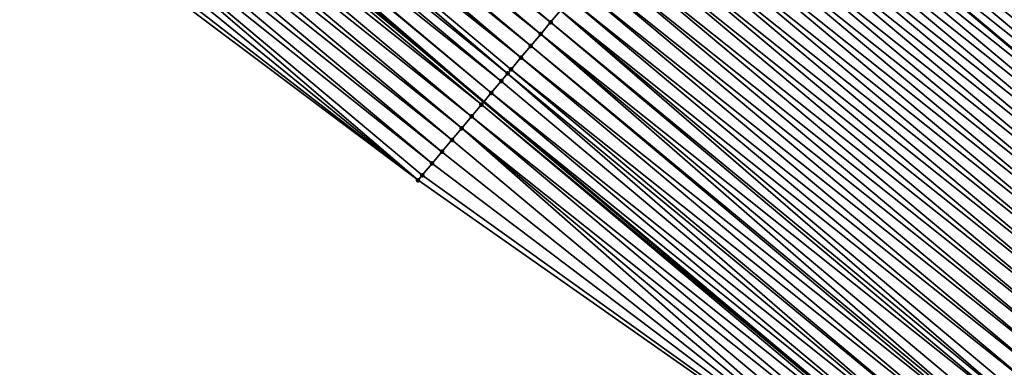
# Model space of a CAD drawing. Header units: feet. Extents: x 2007189 to 2022806, y 818621 to 837694.
# Tile 350 of 656: x 2015954 to 2015986, y 819775 to 819786. Entities that reach past the tile are written whole.
import ezdxf

# ---------------------------------------------------------------- set-up
doc = ezdxf.new("R2010")
doc.units = ezdxf.units.FT
doc.header["$MEASUREMENT"] = 0
for name, color, linetype, lineweight in [('EP_Travel Lane', 172, 'Continuous', 53), ('Road Shots', 141, 'Continuous', 100), ('Road X-Section', 40, 'Continuous', 13), ('STRIPING', 60, 'Continuous', 53)]:
    doc.layers.add(name, color=color, linetype=linetype, lineweight=lineweight)
doc.layers.add('I-77-MM17-21_SB-Surface-Border', color=7, linetype='Continuous')
doc.layers.add('I-77-MM17-21_SB-Surface-TIN', color=7, linetype='Continuous')

msp = doc.modelspace()

# ---------------------------------------------------------------- linework, layer by layer
at = {"layer": 'EP_Travel Lane'}
msp.add_polyline3d([(2015800.165099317, 819925.0043269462, 258.8524753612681), (2015815.482357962, 819912.1469753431, 259.1176857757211), (2015830.799563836, 819899.2896680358, 259.3884233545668), (2015846.116936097, 819886.4322210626, 259.6417567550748), (2015861.434210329, 819873.5748563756, 259.9053420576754), (2015876.75175892, 819860.7172613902, 260.1402323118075), (2015892.069391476, 819847.8595959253, 260.3663480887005), (2015907.386924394, 819835.0020140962, 260.602878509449), (2015922.704471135, 819822.1444206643, 260.8379663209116), (2015938.024497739, 819809.2861341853, 261.0694620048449), (2015953.344816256, 819796.4321475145, 261.3202908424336), (2015968.665317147, 819783.57800783, 261.5515924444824), (2015983.985707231, 819770.7239611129, 261.7947651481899), (2015999.306078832, 819757.8699299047, 262.0399094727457), (2016014.626060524, 819745.0162258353, 262.3268209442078), (2016029.946579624, 819732.1620708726, 262.5561737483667)], dxfattribs=at)
at = {"layer": 'I-77-MM17-21_SB-Surface-Border', "color": 3, "linetype": 'Continuous', "lineweight": -3}
msp.add_polyline3d([(2016029.865235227, 819732.0650542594, 262.5527761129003), (2016014.556799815, 819744.9336030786, 262.322982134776), (2015997.529194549, 819755.7494365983, 261.8989412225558), (2015982.966599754, 819769.508006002, 261.7257596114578), (2015966.527341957, 819781.0269436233, 261.4002659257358), (2015950.512199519, 819793.0521301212, 261.1147115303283), (2015934.53816178, 819805.1264654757, 260.8374607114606), (2015918.980778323, 819817.7036647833, 260.5992700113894), (2015903.779379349, 819830.7000656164, 260.3867325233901), (2015888.140646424, 819843.174462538, 260.1228080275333), (2015872.823051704, 819856.0320962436, 259.8927330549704), (2015857.55252333, 819868.9453029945, 259.6370129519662), (2015842.651357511, 819882.2992977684, 259.4203207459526), (2015827.433317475, 819895.2748608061, 259.1556216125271), (2015813.555729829, 819909.8493931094, 258.9968771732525), (2015798.68711123, 819923.2419134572, 258.76738464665)], dxfattribs=at)
at = {"layer": 'I-77-MM17-21_SB-Surface-TIN', "color": 128, "linetype": 'Continuous', "lineweight": -3}
for points in [[(2015970.840680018, 819786.1722968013, 261.632428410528), (2015955.520295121, 819799.0263384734, 261.3886670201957), (2015955.198986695, 819798.6432446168, 261.381545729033)], [(2015970.840680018, 819786.1722968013, 261.632428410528), (2015971.16197114, 819786.5554051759, 261.6414029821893), (2015955.520295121, 819799.0263384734, 261.3886670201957)], [(2015970.519390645, 819785.7891869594, 261.6232665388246), (2015955.198986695, 819798.6432446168, 261.381545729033), (2015954.877681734, 819798.2601478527, 261.3740532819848)], [(2015970.519390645, 819785.7891869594, 261.6232665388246), (2015970.840680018, 819786.1722968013, 261.632428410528), (2015955.198986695, 819798.6432446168, 261.381545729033)], [(2015996.763806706, 819785.9607184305, 262.1579128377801), (2015981.44340168, 819798.8147769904, 261.9163117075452), (2015981.122100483, 819798.4316770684, 261.9084161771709)], [(2015996.763806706, 819785.9607184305, 262.1579128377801), (2015997.085105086, 819786.3438207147, 262.1661097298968), (2015981.44340168, 819798.8147769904, 261.9163117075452)], [(2015996.442502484, 819785.577621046, 262.1503414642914), (2015981.122100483, 819798.4316770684, 261.9084161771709), (2015980.800802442, 819798.0485744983, 261.9001826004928)], [(2015996.442502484, 819785.577621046, 262.1503414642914), (2015996.763806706, 819785.9607184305, 262.1579128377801), (2015981.122100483, 819798.4316770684, 261.9084161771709)], [(2015970.198101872, 819785.4060766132, 261.614040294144), (2015954.877681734, 819798.2601478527, 261.3740532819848), (2015954.634637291, 819797.9703519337, 261.3678397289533)], [(2015970.198101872, 819785.4060766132, 261.614040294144), (2015970.519390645, 819785.7891869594, 261.6232665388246), (2015954.877681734, 819798.2601478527, 261.3740532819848)], [(2015996.121196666, 819785.1945250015, 262.1429411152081), (2015980.800802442, 819798.0485744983, 261.9001826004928), (2015980.479510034, 819797.6654672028, 261.8913457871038)], [(2015996.121196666, 819785.1945250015, 262.1429411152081), (2015996.442502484, 819785.577621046, 262.1503414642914), (2015980.800802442, 819798.0485744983, 261.9001826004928)], [(2015969.876816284, 819785.0229635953, 261.6044729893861), (2015954.556385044, 819797.8770441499, 261.3656750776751), (2015954.235096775, 819797.4939333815, 261.3563948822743)], [(2015969.876816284, 819785.0229635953, 261.6044729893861), (2015954.634637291, 819797.9703519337, 261.3678397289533), (2015954.556385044, 819797.8770441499, 261.3656750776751)], [(2015969.876816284, 819785.0229635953, 261.6044729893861), (2015970.198101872, 819785.4060766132, 261.614040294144), (2015954.634637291, 819797.9703519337, 261.3678397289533)], [(2015995.799897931, 819784.8114230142, 262.1347821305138), (2015980.479510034, 819797.6654672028, 261.8913457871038), (2015980.158224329, 819797.2823542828, 261.8817909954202)], [(2015995.799897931, 819784.8114230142, 262.1347821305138), (2015996.121196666, 819785.1945250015, 262.1429411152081), (2015980.479510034, 819797.6654672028, 261.8913457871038)], [(2015969.444645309, 819784.5075735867, 261.5888040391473), (2015954.235096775, 819797.4939333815, 261.3563948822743), (2015953.913825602, 819797.110808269, 261.3452835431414)], [(2015969.444645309, 819784.5075735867, 261.5888040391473), (2015969.55554758, 819784.6398364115, 261.5930972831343), (2015954.235096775, 819797.4939333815, 261.3563948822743)], [(2015969.55554758, 819784.6398364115, 261.5930972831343), (2015969.876816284, 819785.0229635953, 261.6044729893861), (2015954.235096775, 819797.4939333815, 261.3563948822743)], [(2015969.234294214, 819784.2566963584, 261.5800787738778), (2015953.913825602, 819797.110808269, 261.3452835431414), (2015953.592570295, 819796.7276698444, 261.3324728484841)], [(2015969.234294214, 819784.2566963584, 261.5800787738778), (2015969.444645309, 819784.5075735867, 261.5888040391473), (2015953.913825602, 819797.110808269, 261.3452835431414)], [(2015995.478599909, 819784.4283204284, 262.1265467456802), (2015980.158224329, 819797.2823542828, 261.8817909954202), (2015979.836940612, 819796.8992396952, 261.8720232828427)], [(2015995.478599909, 819784.4283204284, 262.1265467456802), (2015995.799897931, 819784.8114230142, 262.1347821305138), (2015980.158224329, 819797.2823542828, 261.8817909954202)], [(2015968.913058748, 819783.873541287, 261.5651430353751), (2015953.592570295, 819796.7276698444, 261.3324728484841), (2015953.537112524, 819796.6615246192, 261.3300148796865)], [(2015968.913058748, 819783.873541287, 261.5651430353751), (2015969.234294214, 819784.2566963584, 261.5800787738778), (2015953.592570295, 819796.7276698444, 261.3324728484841)], [(2015995.157304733, 819784.045215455, 262.1180066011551), (2015979.836940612, 819796.8992396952, 261.8720232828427), (2015979.515656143, 819796.5161257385, 261.8623361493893)], [(2015995.157304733, 819784.045215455, 262.1180066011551), (2015995.478599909, 819784.4283204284, 262.1265467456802), (2015979.836940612, 819796.8992396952, 261.8720232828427)], [(2015953.271343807, 819796.3445072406, 261.3165754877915), (2015968.665317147, 819783.57800783, 261.5515924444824), (2015953.344816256, 819796.4321475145, 261.3202908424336)], [(2015953.537112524, 819796.6615246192, 261.3300148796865), (2015953.344816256, 819796.4321475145, 261.3202908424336), (2015968.665317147, 819783.57800783, 261.5515924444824)], [(2015968.913058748, 819783.873541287, 261.5651430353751), (2015953.537112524, 819796.6615246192, 261.3300148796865), (2015968.665317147, 819783.57800783, 261.5515924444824)], [(2015994.836011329, 819783.6621089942, 262.1092765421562), (2015979.515656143, 819796.5161257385, 261.8623361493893), (2015979.194367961, 819796.1330148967, 261.8530466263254)], [(2015994.836011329, 819783.6621089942, 262.1092765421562), (2015995.157304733, 819784.045215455, 262.1180066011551), (2015979.515656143, 819796.5161257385, 261.8623361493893)], [(2015968.591847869, 819783.4903655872, 261.5475739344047), (2015953.271343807, 819796.3445072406, 261.3165754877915), (2015952.950142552, 819795.9613234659, 261.297975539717)], [(2015968.591847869, 819783.4903655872, 261.5475739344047), (2015968.665317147, 819783.57800783, 261.5515924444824), (2015953.271343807, 819796.3445072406, 261.3165754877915)], [(2015994.514714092, 819783.2790057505, 262.1009571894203), (2015979.194367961, 819796.1330148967, 261.8530466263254), (2015978.87308325, 819795.7499011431, 261.8433854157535)], [(2015994.514714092, 819783.2790057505, 262.1009571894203), (2015994.836011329, 819783.6621089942, 262.1092765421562), (2015979.194367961, 819796.1330148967, 261.8530466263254)], [(2015968.27065296, 819783.1071764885, 261.5282943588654), (2015952.950142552, 819795.9613234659, 261.297975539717), (2015952.628984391, 819795.5781035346, 261.2747599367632)], [(2015968.27065296, 819783.1071764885, 261.5282943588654), (2015968.591847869, 819783.4903655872, 261.5475739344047), (2015952.950142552, 819795.9613234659, 261.297975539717)], [(2015994.193419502, 819782.8959002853, 262.0923542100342), (2015978.87308325, 819795.7499011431, 261.8433854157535), (2015978.551798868, 819795.3667871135, 261.8336889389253)], [(2015994.193419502, 819782.8959002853, 262.0923542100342), (2015994.514714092, 819783.2790057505, 262.1009571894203), (2015978.87308325, 819795.7499011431, 261.8433854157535)], [(2015967.949476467, 819782.723971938, 261.5070422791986), (2015952.628984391, 819795.5781035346, 261.2747599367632), (2015952.307849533, 819795.1948640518, 261.2490484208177)], [(2015967.949476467, 819782.723971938, 261.5070422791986), (2015968.27065296, 819783.1071764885, 261.5282943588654), (2015952.628984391, 819795.5781035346, 261.2747599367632)], [(2015967.628316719, 819782.3407533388, 261.4839967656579), (2015952.307849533, 819795.1948640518, 261.2490484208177), (2015951.986724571, 819794.8116162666, 261.2222770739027)], [(2015967.628316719, 819782.3407533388, 261.4839967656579), (2015967.949476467, 819782.723971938, 261.5070422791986), (2015952.307849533, 819795.1948640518, 261.2490484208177)], [(2015993.872125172, 819782.5127946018, 262.0837233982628), (2015978.551798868, 819795.3667871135, 261.8336889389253), (2015978.230515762, 819794.9836720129, 261.8238557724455)], [(2015993.872125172, 819782.5127946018, 262.0837233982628), (2015994.193419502, 819782.8959002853, 262.0923542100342), (2015978.551798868, 819795.3667871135, 261.8336889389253)], [(2015967.30716826, 819781.9575252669, 261.4597420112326), (2015951.986724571, 819794.8116162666, 261.2222770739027), (2015951.665594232, 819794.428372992, 261.1960815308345)], [(2015967.30716826, 819781.9575252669, 261.4597420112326), (2015967.628316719, 819782.3407533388, 261.4839967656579), (2015951.986724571, 819794.8116162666, 261.2222770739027)], [(2015993.550832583, 819782.1296874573, 262.074906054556), (2015978.230515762, 819794.9836720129, 261.8238557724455), (2015977.909228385, 819794.6005604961, 261.8144800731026)], [(2015993.550832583, 819782.1296874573, 262.074906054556), (2015993.872125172, 819782.5127946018, 262.0837233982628), (2015978.230515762, 819794.9836720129, 261.8238557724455)], [(2015993.229545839, 819781.7465754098, 262.0654628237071), (2015977.909228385, 819794.6005604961, 261.8144800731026), (2015977.587943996, 819794.2174464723, 261.8047843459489)], [(2015993.229545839, 819781.7465754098, 262.0654628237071), (2015993.550832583, 819782.1296874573, 262.074906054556), (2015977.909228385, 819794.6005604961, 261.8144800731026)], [(2015966.986022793, 819781.5742946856, 261.4351668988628), (2015951.665594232, 819794.428372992, 261.1960815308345), (2015951.344448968, 819794.0451422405, 261.1714846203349)], [(2015966.986022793, 819781.5742946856, 261.4351668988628), (2015967.30716826, 819781.9575252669, 261.4597420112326), (2015951.665594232, 819794.428372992, 261.1960815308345)], [(2015992.908259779, 819781.363462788, 262.0559462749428), (2015977.587943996, 819794.2174464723, 261.8047843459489), (2015977.266661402, 819793.8343309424, 261.7948963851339)], [(2015992.908259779, 819781.363462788, 262.0559462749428), (2015993.229545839, 819781.7465754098, 262.0654628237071), (2015977.587943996, 819794.2174464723, 261.8047843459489)], [(2015966.527341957, 819781.0269436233, 261.4002659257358), (2015951.344448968, 819794.0451422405, 261.1714846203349), (2015951.023289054, 819793.6619237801, 261.1484567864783)], [(2015966.527341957, 819781.0269436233, 261.4002659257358), (2015966.664876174, 819781.1910650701, 261.4107150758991), (2015951.344448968, 819794.0451422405, 261.1714846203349)], [(2015966.664876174, 819781.1910650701, 261.4107150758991), (2015966.986022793, 819781.5742946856, 261.4351668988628), (2015951.344448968, 819794.0451422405, 261.1714846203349)], [(2015992.586972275, 819780.9803513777, 262.0465843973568), (2015977.266661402, 819793.8343309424, 261.7948963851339), (2015976.945381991, 819793.4512127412, 261.7846673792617)], [(2015992.586972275, 819780.9803513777, 262.0465843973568), (2015992.908259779, 819781.363462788, 262.0559462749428), (2015977.266661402, 819793.8343309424, 261.7948963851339)], [(2015966.527341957, 819781.0269436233, 261.4002659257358), (2015951.023289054, 819793.6619237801, 261.1484567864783), (2015950.702114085, 819793.2787179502, 261.1270413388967)], [(2015966.527341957, 819781.0269436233, 261.4002659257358), (2015950.702114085, 819793.2787179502, 261.1270413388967), (2015950.512199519, 819793.0521301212, 261.1147115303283)], [(2015992.26568364, 819780.5972409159, 262.0373435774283), (2015976.945381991, 819793.4512127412, 261.7846673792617), (2015976.624096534, 819793.0680993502, 261.7750721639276)], [(2015992.26568364, 819780.5972409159, 262.0373435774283), (2015992.586972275, 819780.9803513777, 262.0465843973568), (2015976.945381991, 819793.4512127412, 261.7846673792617)], [(2015976.302807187, 819792.6849897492, 261.7659213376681), (2015991.944395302, 819780.2141299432, 262.0280571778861), (2015976.624096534, 819793.0680993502, 261.7750721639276)], [(2015992.26568364, 819780.5972409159, 262.0373435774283), (2015976.624096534, 819793.0680993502, 261.7750721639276), (2015991.944395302, 819780.2141299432, 262.0280571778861)], [(2015991.623105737, 819779.8310205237, 262.0189297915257), (2015976.302807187, 819792.6849897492, 261.7659213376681), (2015975.981509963, 819792.301886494, 261.7576003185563)], [(2015991.623105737, 819779.8310205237, 262.0189297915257), (2015991.944395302, 819780.2141299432, 262.0280571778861), (2015976.302807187, 819792.6849897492, 261.7659213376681)], [(2015991.301814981, 819779.4479118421, 262.0099162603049), (2015975.981509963, 819792.301886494, 261.7576003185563), (2015975.660207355, 819791.9187877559, 261.7498559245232)], [(2015991.301814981, 819779.4479118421, 262.0099162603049), (2015991.623105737, 819779.8310205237, 262.0189297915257), (2015975.981509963, 819792.301886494, 261.7576003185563)], [(2015990.980524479, 819779.064802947, 262.0008754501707), (2015975.660207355, 819791.9187877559, 261.7498559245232), (2015975.338902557, 819791.5356908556, 261.7423461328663)], [(2015990.980524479, 819779.064802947, 262.0008754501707), (2015991.301814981, 819779.4479118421, 262.0099162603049), (2015975.660207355, 819791.9187877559, 261.7498559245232)], [(2015990.659236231, 819778.681692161, 261.9915932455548), (2015975.338902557, 819791.5356908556, 261.7423461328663), (2015975.017595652, 819791.1525957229, 261.7350620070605)], [(2015990.659236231, 819778.681692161, 261.9915932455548), (2015990.980524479, 819779.064802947, 262.0008754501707), (2015975.338902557, 819791.5356908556, 261.7423461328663)], [(2015990.337940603, 819778.298587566, 261.983101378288), (2015975.017595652, 819791.1525957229, 261.7350620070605), (2015974.696291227, 819790.7694985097, 261.72751226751)], [(2015990.337940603, 819778.298587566, 261.983101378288), (2015990.659236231, 819778.681692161, 261.9915932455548), (2015975.017595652, 819791.1525957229, 261.7350620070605)], [(2015990.016638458, 819777.91548844, 261.9753076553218), (2015974.696291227, 819790.7694985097, 261.72751226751), (2015974.374989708, 819790.3863988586, 261.7196513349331)], [(2015990.016638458, 819777.91548844, 261.9753076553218), (2015990.337940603, 819778.298587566, 261.983101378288), (2015974.696291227, 819790.7694985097, 261.72751226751)], [(2015989.695332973, 819777.5323921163, 261.9678716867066), (2015974.374989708, 819790.3863988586, 261.7196513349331), (2015974.053690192, 819790.0032975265, 261.7115757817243)], [(2015989.695332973, 819777.5323921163, 261.9678716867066), (2015990.016638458, 819777.91548844, 261.9753076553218), (2015974.374989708, 819790.3863988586, 261.7196513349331)], [(2015989.374025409, 819777.1492975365, 261.9606583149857), (2015974.053690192, 819790.0032975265, 261.7115757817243), (2015973.732392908, 819789.6201943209, 261.703261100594)], [(2015989.374025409, 819777.1492975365, 261.9606583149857), (2015989.695332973, 819777.5323921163, 261.9678716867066), (2015974.053690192, 819790.0032975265, 261.7115757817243)], [(2015989.052715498, 819776.7662049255, 261.9536962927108), (2015973.732392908, 819789.6201943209, 261.703261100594), (2015973.411090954, 819789.2370950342, 261.6954466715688)], [(2015989.052715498, 819776.7662049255, 261.9536962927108), (2015989.374025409, 819777.1492975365, 261.9606583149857), (2015973.732392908, 819789.6201943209, 261.703261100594)], [(2015988.731411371, 819776.3831074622, 261.9461148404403), (2015973.411090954, 819789.2370950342, 261.6954466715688), (2015973.089786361, 819788.8539979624, 261.6879150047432)], [(2015988.731411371, 819776.3831074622, 261.9461148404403), (2015989.052715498, 819776.7662049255, 261.9536962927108), (2015973.411090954, 819789.2370950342, 261.6954466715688)], [(2015988.410109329, 819776.0000082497, 261.9383100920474), (2015973.089786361, 819788.8539979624, 261.6879150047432), (2015972.768479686, 819788.4709026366, 261.6806062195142)], [(2015988.410109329, 819776.0000082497, 261.9383100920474), (2015988.731411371, 819776.3831074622, 261.9461148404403), (2015973.089786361, 819788.8539979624, 261.6879150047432)], [(2015988.088804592, 819775.616911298, 261.9307939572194), (2015972.768479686, 819788.4709026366, 261.6806062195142), (2015972.447170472, 819788.0878094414, 261.6735694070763)], [(2015988.088804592, 819775.616911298, 261.9307939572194), (2015988.410109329, 819776.0000082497, 261.9383100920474), (2015972.768479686, 819788.4709026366, 261.6806062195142)], [(2015987.767497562, 819775.2338162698, 261.9235233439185), (2015972.447170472, 819788.0878094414, 261.6735694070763), (2015972.125865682, 819787.7047125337, 261.6660586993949)], [(2015987.767497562, 819775.2338162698, 261.9235233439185), (2015988.088804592, 819775.616911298, 261.9307939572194), (2015972.447170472, 819788.0878094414, 261.6735694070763)], [(2015987.446190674, 819774.8507211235, 261.9162376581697), (2015972.125865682, 819787.7047125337, 261.6660586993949), (2015971.804563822, 819787.3216131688, 261.6582342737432)], [(2015987.446190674, 819774.8507211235, 261.9162376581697), (2015987.767497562, 819775.2338162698, 261.9235233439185), (2015972.125865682, 819787.7047125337, 261.6660586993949)], [(2015987.124885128, 819774.4676248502, 261.9088081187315), (2015971.804563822, 819787.3216131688, 261.6582342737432), (2015971.483264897, 819786.9385113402, 261.6500953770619)], [(2015987.124885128, 819774.4676248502, 261.9088081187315), (2015987.446190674, 819774.8507211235, 261.9162376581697), (2015971.804563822, 819787.3216131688, 261.6582342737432)], [(2015986.803581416, 819774.0845270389, 261.901182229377), (2015971.483264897, 819786.9385113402, 261.6500953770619), (2015971.16197114, 819786.5554051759, 261.6414029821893)], [(2015986.803581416, 819774.0845270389, 261.901182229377), (2015987.124885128, 819774.4676248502, 261.9088081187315), (2015971.483264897, 819786.9385113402, 261.6500953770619)], [(2015986.28485489, 819773.4660256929, 261.8882499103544), (2015971.16197114, 819786.5554051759, 261.6414029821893), (2015970.840680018, 819786.1722968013, 261.632428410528)], [(2015986.28485489, 819773.4660256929, 261.8882499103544), (2015986.482279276, 819773.7014279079, 261.893387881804), (2015971.16197114, 819786.5554051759, 261.6414029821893)], [(2015986.482279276, 819773.7014279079, 261.893387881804), (2015986.803581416, 819774.0845270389, 261.901182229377), (2015971.16197114, 819786.5554051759, 261.6414029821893)], [(2015986.160985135, 819773.3183220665, 261.8847368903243), (2015970.840680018, 819786.1722968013, 261.632428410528), (2015970.519390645, 819785.7891869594, 261.6232665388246)], [(2015986.160985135, 819773.3183220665, 261.8847368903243), (2015986.28485489, 819773.4660256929, 261.8882499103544), (2015970.840680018, 819786.1722968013, 261.632428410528)], [(2015985.598596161, 819772.6476901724, 261.8670340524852), (2015970.519390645, 819785.7891869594, 261.6232665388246), (2015970.198101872, 819785.4060766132, 261.614040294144)], [(2015985.598596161, 819772.6476901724, 261.8670340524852), (2015985.839701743, 819772.9352072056, 261.8749345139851), (2015970.519390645, 819785.7891869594, 261.6232665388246)], [(2015985.839701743, 819772.9352072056, 261.8749345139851), (2015986.160985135, 819773.3183220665, 261.8847368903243), (2015970.519390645, 819785.7891869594, 261.6232665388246)], [(2015985.518426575, 819772.5520854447, 261.8642513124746), (2015970.198101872, 819785.4060766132, 261.614040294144), (2015969.876816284, 819785.0229635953, 261.6044729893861)], [(2015985.518426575, 819772.5520854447, 261.8642513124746), (2015985.598596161, 819772.6476901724, 261.8670340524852), (2015970.198101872, 819785.4060766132, 261.614040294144)], [(2015985.19716032, 819772.1689562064, 261.8526135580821), (2015969.876816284, 819785.0229635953, 261.6044729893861), (2015969.55554758, 819784.6398364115, 261.5930972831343)], [(2015985.19716032, 819772.1689562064, 261.8526135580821), (2015985.518426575, 819772.5520854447, 261.8642513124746), (2015969.876816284, 819785.0229635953, 261.6044729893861)], [(2015984.875903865, 819771.7858187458, 261.8399261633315), (2015969.55554758, 819784.6398364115, 261.5930972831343), (2015969.444645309, 819784.5075735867, 261.5888040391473)], [(2015984.875903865, 819771.7858187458, 261.8399261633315), (2015985.19716032, 819772.1689562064, 261.8526135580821), (2015969.55554758, 819784.6398364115, 261.5930972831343)], [(2015984.554661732, 819771.4026692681, 261.8257046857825), (2015969.234294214, 819784.2566963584, 261.5800787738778), (2015968.913058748, 819783.873541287, 261.5651430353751)], [(2015984.554661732, 819771.4026692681, 261.8257046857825), (2015969.444645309, 819784.5075735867, 261.5888040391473), (2015969.234294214, 819784.2566963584, 261.5800787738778)], [(2015984.554661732, 819771.4026692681, 261.8257046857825), (2015984.875903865, 819771.7858187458, 261.8399261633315), (2015969.444645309, 819784.5075735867, 261.5888040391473)], [(2015968.591847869, 819783.4903655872, 261.5475739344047), (2015983.985707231, 819770.7239611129, 261.7947651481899), (2015968.665317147, 819783.57800783, 261.5515924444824)], [(2015984.233440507, 819771.0195022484, 261.8092438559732), (2015968.913058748, 819783.873541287, 261.5651430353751), (2015968.665317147, 819783.57800783, 261.5515924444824)], [(2015984.233440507, 819771.0195022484, 261.8092438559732), (2015968.665317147, 819783.57800783, 261.5515924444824), (2015983.985707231, 819770.7239611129, 261.7947651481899)], [(2015984.233440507, 819771.0195022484, 261.8092438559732), (2015984.554661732, 819771.4026692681, 261.8257046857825), (2015968.913058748, 819783.873541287, 261.5651430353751)], [(2015983.912240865, 819770.6363171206, 261.790471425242), (2015968.591847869, 819783.4903655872, 261.5475739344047), (2015968.27065296, 819783.1071764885, 261.5282943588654)], [(2015983.912240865, 819770.6363171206, 261.790471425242), (2015983.985707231, 819770.7239611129, 261.7947651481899), (2015968.591847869, 819783.4903655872, 261.5475739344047)], [(2015983.591056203, 819770.2531194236, 261.7700944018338), (2015968.27065296, 819783.1071764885, 261.5282943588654), (2015967.949476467, 819782.723971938, 261.5070422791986)], [(2015983.591056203, 819770.2531194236, 261.7700944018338), (2015983.912240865, 819770.6363171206, 261.790471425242), (2015968.27065296, 819783.1071764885, 261.5282943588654)], [(2015982.966599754, 819769.508006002, 261.7257596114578), (2015967.949476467, 819782.723971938, 261.5070422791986), (2015967.628316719, 819782.3407533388, 261.4839967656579)], [(2015982.966599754, 819769.508006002, 261.7257596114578), (2015983.269887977, 819769.8699079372, 261.7479571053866), (2015967.949476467, 819782.723971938, 261.5070422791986)], [(2015983.269887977, 819769.8699079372, 261.7479571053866), (2015983.591056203, 819770.2531194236, 261.7700944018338), (2015967.949476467, 819782.723971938, 261.5070422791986)], [(2015982.966599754, 819769.508006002, 261.7257596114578), (2015967.628316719, 819782.3407533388, 261.4839967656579), (2015967.30716826, 819781.9575252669, 261.4597420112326)], [(2015982.966599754, 819769.508006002, 261.7257596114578), (2015967.30716826, 819781.9575252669, 261.4597420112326), (2015966.986022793, 819781.5742946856, 261.4351668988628)], [(2015982.966599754, 819769.508006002, 261.7257596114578), (2015966.986022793, 819781.5742946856, 261.4351668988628), (2015966.664876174, 819781.1910650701, 261.4107150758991)], [(2015982.966599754, 819769.508006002, 261.7257596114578), (2015966.664876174, 819781.1910650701, 261.4107150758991), (2015966.527341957, 819781.0269436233, 261.4002659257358)]]:
    msp.add_3dface(points, dxfattribs=at)
at = {"layer": 'Road Shots', "lineweight": 100}
for p in [(2015970.840680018, 819786.1722968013, 261.632428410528), (2015970.519390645, 819785.7891869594, 261.6232665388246), (2015970.198101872, 819785.4060766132, 261.614040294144), (2015969.876816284, 819785.0229635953, 261.6044729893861), (2015969.55554758, 819784.6398364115, 261.5930972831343), (2015969.234294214, 819784.2566963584, 261.5800787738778), (2015969.444645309, 819784.5075735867, 261.5888040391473), (2015968.913058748, 819783.873541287, 261.5651430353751), (2015968.591847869, 819783.4903655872, 261.5475739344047), (2015968.27065296, 819783.1071764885, 261.5282943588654), (2015967.949476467, 819782.723971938, 261.5070422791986), (2015967.628316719, 819782.3407533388, 261.4839967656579), (2015967.30716826, 819781.9575252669, 261.4597420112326), (2015966.986022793, 819781.5742946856, 261.4351668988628), (2015966.527341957, 819781.0269436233, 261.4002659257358), (2015966.664876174, 819781.1910650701, 261.4107150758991)]:
    msp.add_point(p, dxfattribs=at)
at = {"layer": 'Road X-Section', "extrusion": (0.7660192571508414, -0.6427020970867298, 0.01218655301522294), "elevation": 1017397.382115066, "flags": 128}
msp.add_lwpolyline([(1923806.039542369, -12137.53959901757), (1923805.539542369, -12137.52395522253), (1923805.039542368, -12137.50969038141), (1923804.539542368, -12137.49989882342), (1923804.039542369, -12137.49438015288), (1923803.763412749, -12137.49358896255), (1923803.539542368, -12137.49420226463), (1923803.039542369, -12137.49822501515), (1923802.539542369, -12137.50546490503), (1923802.524746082, -12137.50571718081), (1923802.039542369, -12137.51450874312), (1923801.539542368, -12137.52453804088), (1923801.039542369, -12137.53476817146), (1923800.539542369, -12137.54387534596), (1923800.039542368, -12137.55214297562), (1923799.539542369, -12137.56003909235), (1923799.039542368, -12137.56827328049), (1923798.539542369, -12137.57711075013), (1923798.039542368, -12137.5866662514), (1923797.539542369, -12137.59643468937), (1923797.039542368, -12137.60612254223), (1923796.539542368, -12137.61541275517), (1923796.039542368, -12137.62507468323), (1923795.539542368, -12137.63477188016), (1923795.039542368, -12137.64460577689), (1923794.539542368, -12137.65398217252), (1923794.039542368, -12137.66367861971), (1923793.539542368, -12137.67356731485), (1923793.039542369, -12137.68379708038), (1923792.539542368, -12137.69339300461), (1923792.039542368, -12137.70254451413), (1923791.539542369, -12137.7108661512), (1923791.039542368, -12137.71861112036), (1923790.539542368, -12137.72612146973), (1923790.039542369, -12137.73340613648), (1923789.539542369, -12137.74095643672), (1923789.039542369, -12137.74881795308), (1923788.539542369, -12137.75689410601), (1923788.039542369, -12137.76520940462), (1923787.539542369, -12137.77302441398), (1923787.039542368, -12137.78055664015), (1923786.539542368, -12137.78786596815), (1923786.039542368, -12137.79490330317), (1923785.539542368, -12137.80241456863), (1923785.039542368, -12137.81023957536), (1923784.539542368, -12137.81837907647), (1923784.039542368, -12137.82707211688), (1923783.539542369, -12137.83604735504), (1923783.039542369, -12137.84520990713), (1923782.539542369, -12137.85443683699), (1923782.039542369, -12137.86400485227), (1923781.539542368, -12137.87538140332), (1923781.366936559, -12137.87967496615), (1923781.039542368, -12137.8884008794), (1923780.539542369, -12137.90333772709), (1923780.039542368, -12137.92090813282), (1923779.539542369, -12137.94018914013), (1923779.039542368, -12137.96144279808), (1923778.539542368, -12137.98449002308), (1923778.039542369, -12138.00874657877), (1923777.539542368, -12138.03332351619), (1923777.039542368, -12138.05777715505), (1923776.825412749, -12138.06822708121)], dxfattribs=at)
at = {"layer": 'Road X-Section', "extrusion": (0.766019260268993, -0.6427020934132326, 0.01218655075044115), "elevation": 1017417.391412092, "flags": 128}
msp.add_lwpolyline([(1923805.03463941, -12137.51724065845), (1923804.53463941, -12137.50750442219), (1923804.03463941, -12137.50221207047), (1923803.716170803, -12137.50147585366), (1923803.53463941, -12137.50175618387), (1923803.03463941, -12137.50493101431), (1923802.53463941, -12137.51081950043), (1923802.03463941, -12137.51867100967), (1923801.53463941, -12137.52722860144), (1923801.03463941, -12137.53562852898), (1923800.53463941, -12137.54388413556), (1923800.03463941, -12137.55208163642), (1923799.53463941, -12137.55965357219), (1923799.03463941, -12137.56705447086), (1923798.53463941, -12137.57521406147), (1923798.03463941, -12137.5834500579), (1923797.53463941, -12137.59199083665), (1923797.03463941, -12137.60072154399), (1923796.53463941, -12137.60904151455), (1923796.03463941, -12137.61764513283), (1923795.53463941, -12137.62627658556), (1923795.03463941, -12137.63509458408), (1923794.53463941, -12137.64453851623), (1923794.03463941, -12137.65405577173), (1923793.53463941, -12137.66341834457), (1923793.03463941, -12137.67265985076), (1923792.53463941, -12137.68194693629), (1923792.03463941, -12137.69107500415), (1923791.53463941, -12137.70008920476), (1923791.03463941, -12137.7091306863), (1923790.53463941, -12137.71841358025), (1923790.03463941, -12137.72690607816), (1923789.53463941, -12137.73470037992), (1923789.03463941, -12137.74213690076), (1923788.53463941, -12137.74935080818), (1923788.03463941, -12137.75631334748), (1923787.53463941, -12137.76389536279), (1923787.03463941, -12137.77170069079), (1923786.53463941, -12137.7792173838), (1923786.03463941, -12137.78648853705), (1923785.53463941, -12137.79377476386), (1923785.03463941, -12137.80120485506), (1923784.53463941, -12137.80883131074), (1923784.03463941, -12137.81662623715), (1923783.727408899, -12137.82176459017), (1923783.53463941, -12137.82527787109), (1923783.03463941, -12137.8350809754), (1923782.659408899, -12137.84298202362), (1923782.53463941, -12137.84576497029), (1923782.034639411, -12137.85740358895), (1923781.53463941, -12137.87009192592), (1923781.03463941, -12137.88431445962), (1923780.53463941, -12137.90077651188), (1923780.03463941, -12137.91955033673), (1923779.53463941, -12137.93992887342), (1923779.03463941, -12137.96206781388), (1923778.562456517, -12137.98426695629)], dxfattribs=at)
at = {"layer": 'STRIPING'}
msp.add_polyline3d([(2015808.12655468, 819934.4921661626, 259.0159494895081), (2015823.4437235, 819921.6348899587, 259.2905596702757), (2015838.760903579, 819908.7776043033, 259.563990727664), (2015854.078221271, 819895.9202031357, 259.8230309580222), (2015869.395451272, 819883.0628755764, 260.0912419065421), (2015884.713042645, 819870.2052446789, 260.3216609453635), (2015900.030475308, 819857.3477470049, 260.568676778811), (2015915.347943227, 819844.4902197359, 260.8120065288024), (2015930.665518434, 819831.6326024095, 261.0441156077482), (2015945.983468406, 819818.7760638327, 261.2723764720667), (2015961.303736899, 819805.9221198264, 261.5286058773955), (2015976.624096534, 819793.0680993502, 261.7750721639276), (2015991.944395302, 819780.2141299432, 262.0280571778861), (2016007.264733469, 819767.3601274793, 262.2768238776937), (2016022.584994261, 819754.506189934, 262.5338767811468), (2016037.905512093, 819741.6520367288, 262.7633989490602)], dxfattribs=at)

doc.saveas('drawing.dxf')
